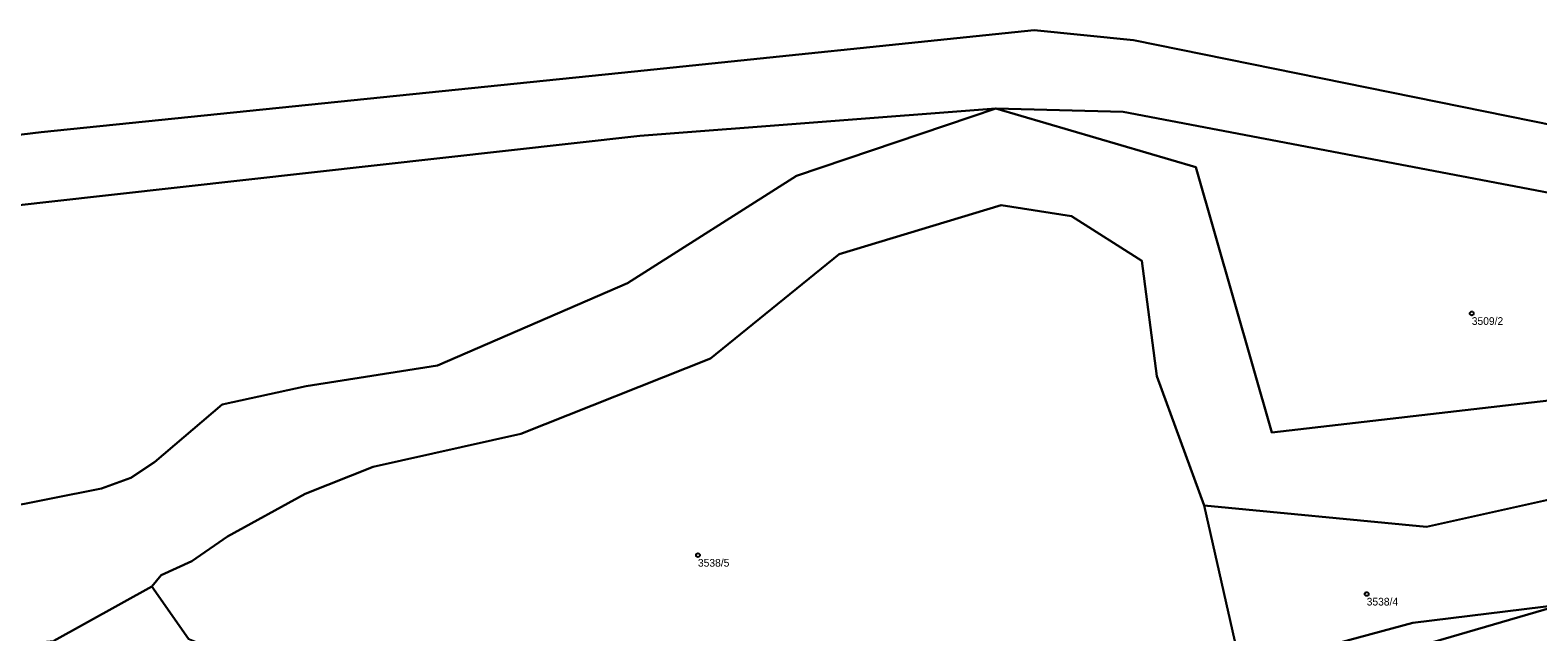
# Model space of a CAD drawing. Extents: x -878211 to -870363, y -1058464 to -1052522.
# Drawn here: x -876444.5 to -876248.4, y -1054923.3 to -1054845.1 of the extents above; entities that cross this region are included whole.
import ezdxf

# ---------------------------------------------------------------- set-up
doc = ezdxf.new("R2010")
doc.units = 0
doc.layers.add('Definiční body', color=7, linetype='Continuous')
doc.layers.add('Polygon parcely', color=7, linetype='Continuous')

msp = doc.modelspace()

# ---------------------------------------------------------------- linework, layer by layer
at = {"layer": 'Definiční body'}
for centre in [(-876256.97, -1054881.90994), (-876357.65, -1054913.34994), (-876270.64, -1054918.39994)]:
    msp.add_circle(centre, 0.25, dxfattribs=at)
at = {"layer": 'Polygon parcely'}
for points in [[(-876563.05, -1054871.37), (-876532.44, -1054866.5), (-876488.24, -1054863.82), (-876443.11, -1054858.35), (-876365.9, -1054850.47), (-876313.89, -1054845.08), (-876301, -1054846.39), (-876227.86, -1054861.19)], [(-876559.92, -1054880.92), (-876531.23, -1054876.43), (-876487.93, -1054872.57), (-876442.47, -1054867.46), (-876365.19, -1054858.8), (-876318.87, -1054855.28), (-876302.34, -1054855.7), (-876221.35, -1054871.07), (-876224.9, -1054864.37), (-876227.86, -1054861.19), (-876301, -1054846.39), (-876313.89, -1054845.08), (-876365.9, -1054850.47), (-876443.11, -1054858.35), (-876488.24, -1054863.82)], [(-876212.02, -1054889.19), (-876283, -1054897.41), (-876292.85, -1054862.9), (-876318.87, -1054855.28), (-876344.84, -1054864.01), (-876366.82, -1054877.99), (-876391.52, -1054888.7), (-876408.62, -1054891.36), (-876419.53, -1054893.75), (-876428.36, -1054901.24), (-876431.43, -1054903.3), (-876435.27, -1054904.66), (-876462.57, -1054910.11), (-876500.65, -1054913.72), (-876516.44, -1054920.67), (-876524.33, -1054922.13), (-876537.71, -1054914.81), (-876553.21, -1054903.63)], [(-876554.58, -1054918.01), (-876531.66, -1054936.08), (-876520.3, -1054937.9), (-876510.58, -1054933.13), (-876503.33, -1054929.57), (-876490.9, -1054928.94), (-876441.45, -1054924.49), (-876428.71, -1054917.43), (-876427.47, -1054915.93), (-876423.48, -1054914.13), (-876418.87, -1054910.9), (-876408.73, -1054905.38), (-876399.9, -1054901.85), (-876380.69, -1054897.58), (-876356, -1054887.75), (-876339.28, -1054874.2), (-876318.21, -1054867.84), (-876309.04, -1054869.25), (-876299.88, -1054875.09), (-876297.96, -1054890.06), (-876291.78, -1054906.9), (-876262.86, -1054909.66), (-876243.34, -1054905.33)], [(-876423.95, -1054924.24), (-876428.71, -1054917.43), (-876441.45, -1054924.49)], [(-876245.21, -1054919.74), (-876284.35, -1054931.17)]]:
    msp.add_lwpolyline(points, dxfattribs=at)
for points in [[(-876563.1, -1054903.72), (-876553.21, -1054903.63), (-876537.71, -1054914.81), (-876524.33, -1054922.13), (-876516.44, -1054920.67), (-876500.65, -1054913.72), (-876462.57, -1054910.11), (-876435.27, -1054904.66), (-876431.43, -1054903.3), (-876428.36, -1054901.24), (-876419.53, -1054893.75), (-876408.62, -1054891.36), (-876391.52, -1054888.7), (-876366.82, -1054877.99), (-876344.84, -1054864.01), (-876318.87, -1054855.28), (-876365.19, -1054858.8), (-876442.47, -1054867.46), (-876487.93, -1054872.57), (-876531.23, -1054876.43), (-876559.92, -1054880.92), (-876580.14, -1054889.55), (-876591.08, -1054896.42), (-876570.94, -1054909.02)], [(-876318.87, -1054855.28), (-876292.85, -1054862.9), (-876283, -1054897.41), (-876212.02, -1054889.19), (-876221.35, -1054871.07), (-876302.34, -1054855.7)], [(-876385.33, -1054930.06), (-876351.91, -1054934.98), (-876325.98, -1054938.79), (-876302.79, -1054937.47), (-876294.48, -1054932.58), (-876286.97, -1054928.17), (-876291.78, -1054906.9), (-876297.96, -1054890.06), (-876299.88, -1054875.09), (-876309.04, -1054869.25), (-876318.21, -1054867.84), (-876339.28, -1054874.2), (-876356, -1054887.75), (-876380.69, -1054897.58), (-876399.9, -1054901.85), (-876408.73, -1054905.38), (-876418.87, -1054910.9), (-876423.48, -1054914.13), (-876427.47, -1054915.93), (-876428.71, -1054917.43), (-876423.95, -1054924.24), (-876403.1, -1054932.35)], [(-876245.21, -1054919.74), (-876243.34, -1054905.33), (-876262.86, -1054909.66), (-876291.78, -1054906.9), (-876286.97, -1054928.17), (-876264.63, -1054922.12)], [(-876245.21, -1054919.74), (-876264.63, -1054922.12), (-876286.97, -1054928.17), (-876294.48, -1054932.58), (-876284.35, -1054931.17)]]:
    msp.add_lwpolyline(points, close=True, dxfattribs=at)

# ---------------------------------------------------------------- texts
at = {"layer": 'Definiční body'}
for s, p in [('3509/2', (-876256.97, -1054883.399)), ('3538/5', (-876357.65, -1054914.839)), ('3538/4', (-876270.64, -1054919.889))]:
    msp.add_text(s, height=0.999996, dxfattribs=at).set_placement(p)

doc.saveas('drawing.dxf')
